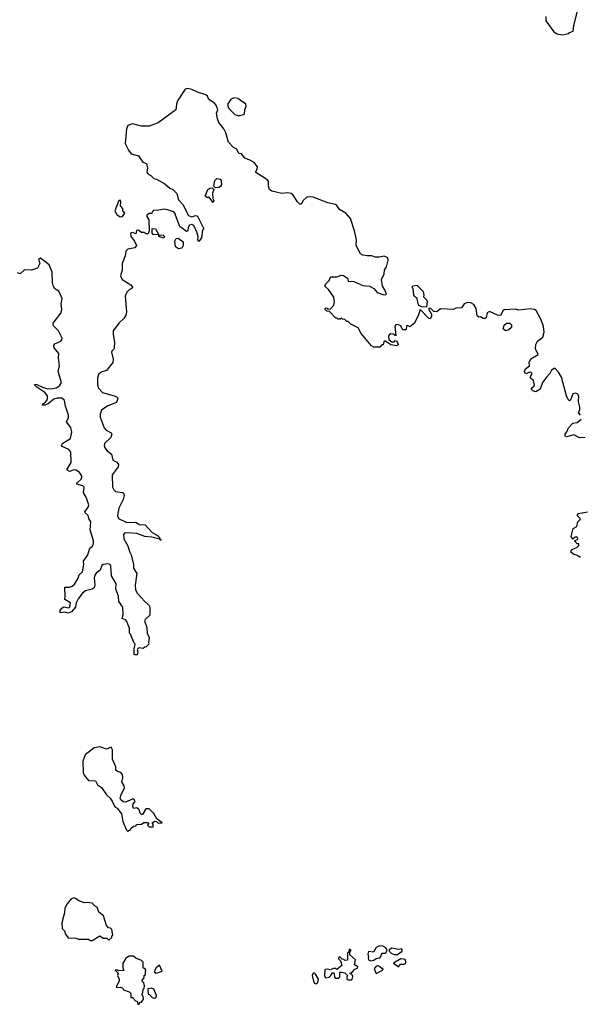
# Model space of a CAD drawing. Extents: x 1980017 to 2252640, y 74400 to 266395.
# Tile 322 of 388: x 2213191 to 2218182, y 185980 to 194746. Entities that reach past the tile are written whole.
import ezdxf

# ---------------------------------------------------------------- set-up
doc = ezdxf.new("R2010")
doc.units = 0

msp = doc.modelspace()

# ---------------------------------------------------------------- linework, layer by layer
at = {"layer": '0CON20XD'}
for points in [[(2217876, 194774), (2217876, 194735), (2217945, 194638), (2217975, 194619.2), (2218025, 194610.8), (2218075, 194622.5), (2218085, 194632.5), (2218120, 194645), (2218123.8, 194695), (2218158.3, 194821.7)], [(2218176.7, 191296.7), (2218165.8, 191344.2), (2218169.2, 191395), (2218156.7, 191415), (2218135, 191421.4), (2218115, 191416), (2218095, 191357.5), (2218085, 191352.5), (2218075, 191363.3), (2218058.5, 191398.5), (2218014, 191565), (2217989.2, 191609.2), (2217955, 191642.5), (2217925, 191626.7), (2217910.8, 191595), (2217882.6, 191567.4), (2217844.4, 191515), (2217824.4, 191455.6), (2217785, 191434.4), (2217760.9, 191440.9), (2217747.5, 191455), (2217747.5, 191465), (2217770, 191485), (2217773.1, 191495), (2217765, 191533.8), (2217741.9, 191551.9), (2217737.1, 191565), (2217753.1, 191595), (2217746, 191605), (2217735, 191607.8), (2217695, 191593.8), (2217684.4, 191615), (2217695, 191636.7), (2217731.2, 191665), (2217725.7, 191695), (2217741.9, 191728.1), (2217807.5, 191765), (2217784.5, 191815), (2217786.7, 191855), (2217800.8, 191885), (2217849.7, 191920.3), (2217860, 191965), (2217855.5, 192015.6), (2217834.4, 192074.4), (2217787.7, 192157.7), (2217775, 192166), (2217735, 192173.3), (2217635, 192160), (2217605, 192170), (2217505, 192162), (2217491.2, 192155), (2217473.3, 192116.7), (2217465, 192113.3), (2217445, 192116), (2217375, 192147.1), (2217354, 192135), (2217343.3, 192095), (2217335, 192086.7), (2217317, 192087), (2217295, 192100), (2217278.3, 192098.3), (2217265, 192110), (2217254.3, 192175), (2217235, 192212), (2217207.5, 192225), (2217177, 192227), (2217149.2, 192215), (2217125, 192182), (2217075, 192178.1), (2217054.2, 192165.8), (2216938.3, 192171.7), (2216905, 192146.7), (2216877, 192147), (2216850, 192175), (2216832.5, 192177.5), (2216832.5, 192165), (2216857.5, 192125), (2216856.7, 192105), (2216845, 192083.8), (2216833.3, 192085), (2216755, 192167.5), (2216741.7, 192118.3), (2216705.8, 192044.2), (2216665, 192012.5), (2216645, 192022.5), (2216635, 192020), (2216631.7, 191988.3), (2216626.4, 191983.6), (2216605, 191986.2), (2216595, 191993.8), (2216585, 192020), (2216555, 192032), (2216540.8, 192029.2), (2216531.7, 192018.3), (2216538.3, 191931.7), (2216516.2, 191946.2), (2216495, 191950), (2216480.3, 191939.7), (2216474.2, 191925.8), (2216477.5, 191897.5), (2216505, 191876.7), (2216525, 191877.5), (2216535, 191890), (2216550, 191885), (2216560, 191855), (2216548.3, 191841.7), (2216495, 191850), (2216443.3, 191886.7), (2216433, 191877), (2216428.3, 191851.7), (2216415, 191850), (2216398.3, 191831.7), (2216345, 191830), (2216323.6, 191843.6), (2216277.5, 191895), (2216231.7, 191951.7), (2216203, 192003), (2216140, 192035), (2216115, 192060), (2216105, 192060), (2216085, 192077.5), (2216065, 192080), (2216055, 192090), (2216045, 192080), (2216025, 192080), (2216018.3, 192088.3), (2216005, 192090), (2215948.3, 192148.3), (2215925, 192152.5), (2215910, 192165), (2215915, 192180), (2215928.3, 192178.3), (2215935, 192170), (2215958.3, 192171.7), (2215987.5, 192205), (2215992.5, 192235), (2215987.5, 192275), (2215940, 192345), (2215906.7, 192375), (2215916.7, 192395), (2215947.5, 192425), (2215957, 192453), (2215965, 192456.7), (2216013.2, 192456.8), (2216052.3, 192472.3), (2216075, 192468), (2216108.8, 192445), (2216115, 192417.5), (2216165, 192416.2), (2216245, 192378.8), (2216305, 192373.3), (2216345, 192353.3), (2216375, 192318.8), (2216425, 192300), (2216445, 192297.5), (2216457, 192303), (2216442, 192342), (2216421.2, 192375), (2216412.9, 192432.9), (2216434.5, 192484.4), (2216440, 192515), (2216457.3, 192545), (2216471.4, 192605), (2216470, 192625), (2216435, 192640.8), (2216395, 192630.8), (2216355, 192630.8), (2216325, 192644.2), (2216284.1, 192644.1), (2216245, 192651.2), (2216225, 192661.2), (2216185.5, 192735), (2216188.2, 192785), (2216172.2, 192865), (2216136.5, 192975), (2216094.4, 193025), (2216039.4, 193055), (2216015, 193091.9), (2216001.2, 193101.2), (2215935, 193114.3), (2215805, 193166.8), (2215775, 193170), (2215746.7, 193165), (2215715, 193136.2), (2215697.5, 193105), (2215685, 193102.5), (2215664.5, 193124.5), (2215626.9, 193185), (2215608.9, 193198.9), (2215575.4, 193205.4), (2215525, 193198.1), (2215475, 193209.4), (2215435, 193220), (2215415, 193233.3), (2215406, 193265), (2215406, 193305), (2215398.8, 193315), (2215375, 193335.8), (2215292.5, 193385), (2215292.5, 193395), (2215306, 193415), (2215307.1, 193435), (2215278.8, 193475), (2215235, 193500), (2215195, 193513.3), (2215165, 193552.5), (2215143.3, 193555), (2215125, 193593.3), (2215095, 193608.8), (2215048.8, 193655), (2215025, 193740), (2215007.5, 193775), (2214965, 193830), (2214953, 193863), (2214943.8, 193915), (2214956, 193945), (2214941.4, 193985), (2214925, 194004.2), (2214876.1, 194036.1), (2214863.8, 194065), (2214847.9, 194077.9), (2214775, 194100), (2214725, 194126), (2214685, 194132.5), (2214665, 194126.9), (2214596.5, 194025), (2214586.9, 193995), (2214582.5, 193945), (2214423.4, 193826.6), (2214345, 193798.8), (2214300.4, 193799.5), (2214275, 193798.8), (2214195, 193818), (2214153.8, 193805), (2214142, 193775), (2214131.2, 193645), (2214161.2, 193585), (2214185, 193552.5), (2214250, 193535), (2214287, 193477), (2214320, 193465), (2214330, 193425), (2214323.8, 193385), (2214332.5, 193375), (2214359.3, 193359.3), (2214385, 193332.5), (2214410, 193325), (2214482.5, 193285), (2214527.5, 193245), (2214555, 193233.3), (2214590, 193200), (2214605, 193142), (2214642.1, 193102.1), (2214695, 193003.3), (2214725, 192990), (2214755, 193002.5), (2214775, 192997.5), (2214830, 192885), (2214818.3, 192871.7), (2214810, 192805), (2214785, 192772.5), (2214777, 192787), (2214778.8, 192815), (2214768.8, 192855), (2214740, 192915), (2214725, 192923.8), (2214704.1, 192915.9), (2214690, 192895), (2214687.5, 192865), (2214675, 192860), (2214617.5, 192905), (2214577.5, 193005), (2214577.5, 193015), (2214563.3, 193035), (2214495, 193056), (2214475, 193060), (2214415, 193047.5), (2214385, 193050), (2214370, 193035), (2214368.3, 193021.7), (2214345, 193020), (2214322.5, 193005), (2214323, 192993), (2214340, 192965), (2214342.5, 192865), (2214335, 192840), (2214315, 192840), (2214301.7, 192851.7), (2214275, 192852.5), (2214245, 192872.5), (2214231.7, 192868.3), (2214225, 192840), (2214195, 192852.5), (2214177.5, 192845), (2214180.6, 192815), (2214213.2, 192773.2), (2214230, 192735), (2214217.5, 192715), (2214155, 192704.2), (2214135, 192686.7), (2214129.1, 192645), (2214104.1, 192574.1), (2214102.9, 192515), (2214088.9, 192465), (2214103.1, 192433.1), (2214181.2, 192385), (2214196.7, 192365), (2214193.3, 192355), (2214165, 192340), (2214145, 192320), (2214129.6, 192285), (2214141.5, 192145), (2214136.9, 192115), (2214118.5, 192085), (2214075, 192043.2), (2214024.7, 191975), (2214023.3, 191943.3), (2214034.3, 191875), (2214032, 191825), (2214028.6, 191811.4), (2214010, 191795), (2214007.5, 191785), (2214023.8, 191725), (2214021.2, 191695), (2213965, 191623.8), (2213915, 191607.5), (2213892.8, 191587.2), (2213882.9, 191555), (2213884, 191495), (2213893.8, 191465), (2213927.4, 191427.4), (2214042.5, 191395), (2214060, 191385), (2214063.8, 191375), (2214053, 191337), (2213975, 191306.9), (2213920.4, 191269.6), (2213906.7, 191235), (2213906.4, 191206.4), (2213941.7, 191111.7), (2213961.3, 191091.3), (2214005, 191067.5), (2214010.6, 191055), (2214003.4, 191026.6), (2213946.4, 190973.6), (2213943.3, 190955), (2213948.8, 190935), (2213968.8, 190908.8), (2214007.3, 190877.3), (2214020, 190825), (2214057.3, 190807.3), (2214070, 190785), (2214068.8, 190765), (2214013.5, 190695), (2214017.7, 190585), (2214029.3, 190559.3), (2214044.7, 190544.7), (2214105, 190538), (2214115, 190530), (2214120.9, 190509.1), (2214112.5, 190475), (2214073.5, 190396.5), (2214062.1, 190332.1), (2214070.8, 190305), (2214145, 190268.5), (2214225, 190271.2), (2214255, 190252.5), (2214307.5, 190247.5), (2214370.9, 190180.9), (2214416.7, 190155), (2214436.7, 190135), (2214440, 190120), (2214450, 190115), (2214445, 190110), (2214440, 190120), (2214368.6, 190138.6), (2214305, 190145.6), (2214235, 190172.9), (2214142, 190178), (2214125.4, 190174.5), (2214116.3, 190163.7), (2214118.2, 190125), (2214155, 190062.5), (2214170, 190010), (2214185, 189981.2), (2214203.6, 189895), (2214204.3, 189864.3), (2214234.2, 189815), (2214218.3, 189711.7), (2214221.3, 189671.3), (2214238.9, 189638.9), (2214305.8, 189565), (2214341.2, 189535), (2214351.2, 189515), (2214348.8, 189445), (2214306.7, 189405), (2214303.3, 189395), (2214322, 189335), (2214327.1, 189285), (2214342.5, 189245), (2214336.7, 189205), (2214340, 189185), (2214318.3, 189161.7), (2214305, 189160), (2214291.7, 189148.3), (2214255, 189152.5), (2214243.3, 189146.7), (2214237.5, 189135), (2214242.5, 189115), (2214238.3, 189091.7), (2214215, 189090), (2214210, 189095), (2214210, 189145), (2214220, 189185), (2214210, 189195), (2214177.5, 189275), (2214167.5, 189285), (2214168, 189325), (2214145, 189387.5), (2214132.3, 189402.3), (2214103.3, 189415), (2214112.9, 189447.1), (2214110.6, 189515), (2214074.5, 189565), (2214069.4, 189615), (2214048.5, 189675), (2214050.4, 189725), (2214008.7, 189795), (2214002.3, 189882.3), (2213995.6, 189895), (2213975, 189900.4), (2213935, 189895.6), (2213922, 189888), (2213906.9, 189845), (2213870.5, 189819.5), (2213858.8, 189801.2), (2213853.8, 189773.8), (2213859.5, 189715), (2213855, 189688.8), (2213835, 189676.9), (2213777.4, 189662.6), (2213749.2, 189640.8), (2213711.2, 189588.8), (2213693.8, 189555), (2213688, 189515), (2213653.8, 189475), (2213622.5, 189462.5), (2213595, 189470), (2213550, 189465), (2213552.5, 189485), (2213565, 189507.5), (2213585, 189517.5), (2213625, 189510), (2213637.5, 189515), (2213642.5, 189555), (2213592.5, 189585), (2213596.7, 189615), (2213592.5, 189695), (2213635, 189693.8), (2213658.2, 189701.8), (2213679.4, 189720.6), (2213712.9, 189775), (2213720, 189805), (2213749.5, 189830.5), (2213760.8, 189895), (2213760, 189925), (2213797.3, 189982.7), (2213815, 190041.2), (2213840.5, 190059.5), (2213848.1, 190081.9), (2213847.4, 190107.4), (2213817.1, 190205), (2213823.3, 190275), (2213807.1, 190305), (2213801.3, 190331.3), (2213774.3, 190355), (2213772.5, 190365), (2213801.1, 190405), (2213806.9, 190426.9), (2213780, 190500), (2213759.2, 190535), (2213763.8, 190585), (2213752.5, 190595), (2213701.2, 190611.2), (2213697.5, 190615), (2213704.3, 190625.7)], [(2215132, 193892), (2215155, 193893.8), (2215193.8, 193906.2), (2215194.2, 193945), (2215207.1, 193975), (2215203.9, 193993.9), (2215133.9, 194043.9), (2215105, 194050), (2215085, 194043.3), (2215068, 194032), (2215044.2, 193995.8), (2215044.2, 193975), (2215052.5, 193955), (2215105, 193901.2), (2215132, 193892)], [(2214935, 193250), (2214920, 193265), (2214927.5, 193315), (2214945, 193332.5), (2214975, 193326.7), (2214986.2, 193315), (2214988.8, 193275), (2214979.3, 193260.7), (2214965, 193253.3), (2214935, 193250)], [(2214915, 193120), (2214875, 193170), (2214865, 193160), (2214843.3, 193175), (2214867.5, 193235), (2214885, 193247.5), (2214905, 193250), (2214920, 193235), (2214907, 193203), (2214910, 193155), (2214920, 193135), (2214915, 193120)], [(2214085, 192992.5), (2214105, 192993.3), (2214127.5, 193025), (2214110, 193045), (2214110, 193065), (2214088.3, 193088.3), (2214092.5, 193125), (2214085, 193140), (2214072.5, 193135), (2214036.7, 193045), (2214055, 193010.8), (2214085, 192992.5)], [(2214475, 192802.5), (2214430, 192815), (2214430, 192830), (2214380, 192835), (2214370, 192845), (2214371.7, 192888.3), (2214400, 192885), (2214430, 192830), (2214467, 192827), (2214480, 192815), (2214475, 192802.5)], [(2214605, 192707.5), (2214577.5, 192725), (2214573.3, 192775), (2214585, 192797.5), (2214601.7, 192801.7), (2214647, 192767), (2214647.5, 192735), (2214635, 192712.5), (2214605, 192707.5)], [(2213704.3, 190625.7), (2213739.2, 190655), (2213745.6, 190674.4), (2213742.9, 190685), (2213722.2, 190715), (2213695, 190736.4), (2213675, 190738.5), (2213635, 190724.4), (2213613.3, 190735), (2213613.8, 190745), (2213650.3, 190805), (2213647.9, 190895), (2213630, 190920), (2213570, 190945), (2213562, 190955), (2213576, 190975), (2213643.2, 191016.8), (2213656.5, 191073.5), (2213645.9, 191115.9), (2213608.5, 191165), (2213625.8, 191204.2), (2213625.9, 191224.1), (2213599.6, 191305), (2213590.7, 191355), (2213565, 191377.7), (2213525, 191377.1), (2213493.6, 191366.4), (2213443.8, 191325), (2213415, 191314.3), (2213395, 191314), (2213397.5, 191325), (2213415.7, 191334.3), (2213432.9, 191357.1), (2213439.3, 191375), (2213438.2, 191398.3), (2213416.4, 191426.4), (2213345, 191473.1), (2213323.8, 191495), (2213325, 191500), (2213345, 191497.1), (2213393.8, 191473.8), (2213440.8, 191460.8), (2213486.6, 191463.4), (2213515, 191470), (2213544.3, 191485.8), (2213563.9, 191515), (2213532.2, 191615), (2213545.9, 191665.9), (2213536.2, 191735), (2213538.8, 191775), (2213498.8, 191825), (2213496.2, 191845), (2213505, 191860), (2213556.2, 191885), (2213566.2, 191895), (2213569.6, 191909.5), (2213536, 191975), (2213491.7, 192021.7), (2213488, 192045), (2213556.7, 192133.3), (2213566.7, 192165), (2213560.5, 192215), (2213569.5, 192265), (2213539.3, 192329.3), (2213505, 192351.4), (2213491.7, 192371.7), (2213483.6, 192405), (2213479.3, 192499.3), (2213455, 192562.5), (2213375, 192622.5), (2213357.5, 192615), (2213370, 192575), (2213350, 192535), (2213295, 192516.2), (2213235, 192518.8), (2213195, 192482.5), (2213171.7, 192491.7)], [(2216815, 192190), (2216821.4, 192235), (2216815, 192250), (2216790, 192275), (2216792.5, 192295), (2216785, 192322.5), (2216728.3, 192378.3), (2216690, 192375), (2216682.5, 192365), (2216690, 192355), (2216696.2, 192295), (2216705, 192282), (2216723.6, 192273.6), (2216737.5, 192207.5), (2216765, 192192.5), (2216815, 192190)], [(2217515, 191975.8), (2217495.7, 191995), (2217502.9, 192027.1), (2217525, 192042.9), (2217555, 192044.2), (2217569.6, 192029.6), (2217569.4, 192005), (2217545, 191984.4), (2217515, 191975.8)], [(2218185, 191226.2), (2218167, 191247), (2218177.5, 191275), (2218176.7, 191296.7)], [(2218225, 191026.7), (2218175, 191024), (2218125, 191049.2), (2218063, 191033), (2218048.3, 191038.3), (2218047.5, 191055), (2218063.6, 191076.4), (2218076.2, 191113.8), (2218116.7, 191153.3), (2218155, 191161.1), (2218189.8, 191190.2)], [(2218185, 189960), (2218175, 189960), (2218157, 189977), (2218125, 189983.3), (2218097.5, 190005), (2218102.5, 190025), (2218155, 190050), (2218170, 190065), (2218168.3, 190078.3), (2218155, 190080), (2218130, 190105), (2218155, 190117.5), (2218160, 190125), (2218155.9, 190135.9), (2218145, 190143.3), (2218135, 190140), (2218115, 190120), (2218100, 190145), (2218120, 190215), (2218152.5, 190235), (2218160, 190275), (2218180, 190295), (2218180, 190305), (2218153, 190333), (2218165, 190350), (2218245, 190363.8)], [(2214155, 187520), (2214161.7, 187528.3), (2214175, 187530), (2214180, 187545), (2214203, 187567), (2214225, 187570), (2214235, 187580), (2214277, 187583), (2214295, 187600), (2214328.3, 187598.3), (2214340, 187585), (2214330, 187575), (2214345, 187560), (2214380, 187560), (2214380, 187585), (2214370, 187595), (2214395, 187610), (2214408.3, 187608.3), (2214425, 187592.5), (2214460, 187595), (2214411.7, 187631.7), (2214385, 187677.5), (2214345, 187720), (2214315, 187720), (2214285, 187670), (2214275, 187670), (2214263, 187683), (2214255, 187710), (2214235, 187730), (2214203.3, 187723.3), (2214197.5, 187745), (2214200, 187765), (2214220, 187785), (2214206.1, 187806.1), (2214193.6, 187806.4), (2214135, 187780), (2214115, 187783.3), (2214091.7, 187801.7), (2214086.7, 187815), (2214092, 187838), (2214123.6, 187906.4), (2214121.2, 187925), (2214100.4, 187960.5), (2214109.2, 187995), (2214107.5, 188025), (2214092.5, 188045), (2214062.7, 188052.7), (2214046.7, 188065), (2214048, 188095), (2214017, 188163), (2214017.5, 188245), (2214005, 188270), (2213965, 188252.5), (2213905, 188272.5), (2213855, 188262.5), (2213775, 188200), (2213752.5, 188145), (2213757.5, 188045), (2213765, 188020), (2213803, 187973), (2213865, 187970), (2213883.6, 187933.6), (2213919.3, 187909.3), (2213962.5, 187845), (2213997.5, 187815), (2214015, 187790), (2214037, 187737), (2214060, 187725), (2214097, 187677), (2214108.3, 187608.3), (2214141.7, 187531.7), (2214155, 187520)], [(2213835, 186547.5), (2213905, 186590), (2213935, 186570), (2213968.3, 186568.3), (2213985, 186550), (2214010, 186575), (2214011.7, 186588.3), (2214020, 186595), (2214010, 186645), (2213998.3, 186658.3), (2213981.7, 186661.7), (2213963, 186683), (2213937, 186767), (2213895, 186800), (2213880, 186845), (2213865, 186850), (2213835, 186880), (2213795, 186887.5), (2213765, 186882.5), (2213713, 186903), (2213695, 186920), (2213675, 186927.5), (2213650.7, 186919.3), (2213612.5, 186875), (2213593.6, 186836.4), (2213590, 186795), (2213567.5, 186705), (2213570, 186655), (2213590, 186635), (2213600, 186605), (2213621.7, 186571.7), (2213695, 186570), (2213715, 186560), (2213805, 186560), (2213818.3, 186548.3), (2213835, 186547.5)], [(2216145, 186197.5), (2216152.5, 186205), (2216157, 186227), (2216148.3, 186248.3), (2216130, 186255), (2216155, 186270), (2216175, 186292.5), (2216199.3, 186300.7), (2216202.5, 186315), (2216171.7, 186331.7), (2216180, 186375), (2216131.7, 186421.7), (2216130, 186445), (2216140, 186455), (2216140, 186465), (2216125, 186470), (2216120, 186445), (2216110, 186435), (2216108.3, 186371.7), (2216085, 186370), (2216078.3, 186378.3), (2216061.7, 186381.7), (2216045, 186400), (2216031.7, 186398.3), (2216030, 186385), (2216048.3, 186368.3), (2216060, 186325), (2216015, 186290), (2216005, 186300), (2215985, 186300), (2215955, 186287.5), (2215933, 186293), (2215915, 186290), (2215907, 186283), (2215903.8, 186235), (2215915, 186216.7), (2215945, 186221.2), (2215962.5, 186235), (2215975, 186260), (2215985, 186260), (2215991.7, 186251.7), (2215995, 186222.5), (2216005, 186213.8), (2216025, 186212.5), (2216042.5, 186225), (2216040, 186265), (2216055, 186267.5), (2216085, 186260), (2216110, 186235), (2216102.5, 186225), (2216103.6, 186203.6), (2216115, 186197.5), (2216145, 186197.5)], [(2216315, 186366.7), (2216345, 186373.8), (2216365, 186386.7), (2216397.5, 186395), (2216406.7, 186405), (2216413.8, 186436.2), (2216443.6, 186436.4), (2216455, 186442.5), (2216463.3, 186465), (2216452, 186482), (2216425, 186498), (2216395, 186501.2), (2216364.1, 186485.9), (2216340, 186445), (2216295, 186450), (2216290, 186425), (2216297.5, 186405), (2216293.3, 186395), (2216297.5, 186375), (2216315, 186366.7)], [(2216525, 186422.5), (2216555, 186424), (2216595, 186452.5), (2216596.4, 186466.4), (2216590, 186475), (2216565, 186467.5), (2216505, 186480), (2216480, 186465), (2216481.7, 186451.7), (2216497.5, 186435), (2216525, 186422.5)], [(2214255, 185980), (2214261.7, 185998.3), (2214275, 186000), (2214292.5, 186025), (2214291.7, 186051.7), (2214281.7, 186061.7), (2214280, 186075), (2214287, 186083), (2214290, 186115), (2214300, 186125), (2214302.5, 186145), (2214295, 186170), (2214280, 186185), (2214280, 186195), (2214300, 186215), (2214300, 186235), (2214310, 186245), (2214310, 186275), (2214317.5, 186285), (2214305, 186300), (2214291.7, 186301.7), (2214290, 186355), (2214275, 186370), (2214225, 186390), (2214205, 186410), (2214165, 186410), (2214131.7, 186388.3), (2214128.3, 186371.7), (2214110, 186345), (2214110, 186305), (2214118.3, 186281.7), (2214075, 186277.5), (2214055, 186287.5), (2214040, 186285), (2214067.5, 186257.5), (2214062.5, 186235), (2214077.5, 186205), (2214077.5, 186185), (2214050, 186135), (2214055, 186130), (2214085, 186132.5), (2214107, 186127), (2214115, 186110), (2214165, 186090), (2214180, 186075), (2214181.7, 186041.7), (2214195, 186040), (2214221.7, 186011.7), (2214238.3, 186008.3), (2214241.7, 185981.7), (2214255, 185980)], [(2216565, 186314), (2216582.3, 186337.7), (2216615, 186336.7), (2216625, 186342.5), (2216630, 186355), (2216626.4, 186376.4), (2216613.3, 186383.3), (2216585, 186383.8), (2216520, 186345), (2216565, 186314)], [(2214405, 186257.5), (2214425, 186262.5), (2214460, 186275), (2214435, 186327.5), (2214406.2, 186305), (2214393.3, 186285), (2214390, 186265), (2214405, 186257.5)], [(2216365, 186253.3), (2216420, 186285), (2216428.3, 186298.3), (2216415, 186300), (2216385, 186323.3), (2216365, 186320), (2216347.5, 186295), (2216365, 186253.3)], [(2215835, 186163.8), (2215846.2, 186175), (2215850, 186205), (2215825, 186248.8), (2215815, 186257.5), (2215805, 186257.1), (2215795.8, 186235), (2215810, 186175), (2215817.5, 186165), (2215835, 186163.8)], [(2214395, 186033.8), (2214405.9, 186044.1), (2214407.7, 186057.7), (2214386.2, 186115), (2214365, 186123.3), (2214331.7, 186118.3), (2214335, 186070), (2214346.4, 186066.4), (2214369.2, 186039.2), (2214395, 186033.8)]]:
    msp.add_lwpolyline(points, dxfattribs=at)

doc.saveas('drawing.dxf')
